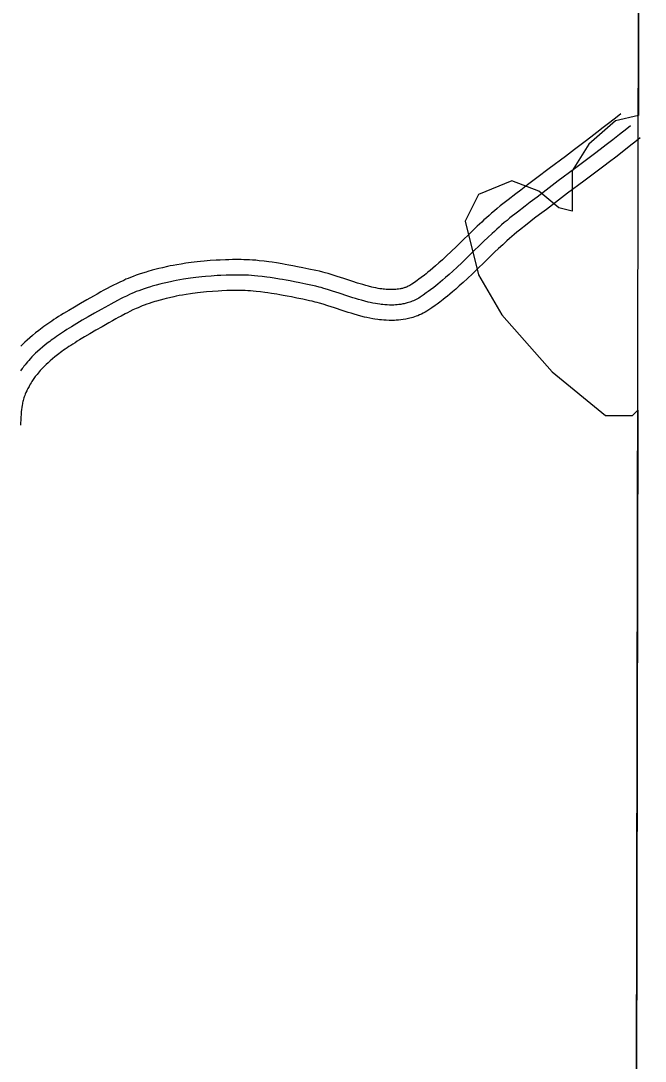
# Model space of a CAD drawing. Extents: x 3177385 to 3215275, y 903885 to 929304.
# Drawn here: x 3212349 to 3212956, y 913788 to 914800 of the extents above; entities that cross this region are included whole.
import ezdxf

# ---------------------------------------------------------------- set-up
doc = ezdxf.new("R2010")
doc.units = 0
for name, color, linetype in [('V-GRID-FRAM', 7, 'Continuous'), ('V-ROAD-CNTR', 7, 'Continuous'), ('V-SITE-VEGE', 7, 'Continuous')]:
    doc.layers.add(name, color=color, linetype=linetype)

msp = doc.modelspace()

# ---------------------------------------------------------------- linework, layer by layer
at = {"layer": 'V-GRID-FRAM'}
msp.add_lwpolyline([(3181653.7, 927525.9), (3181603.5, 909337.1), (3212939.2, 909264.2), (3212973.6, 927453), (3181653.7, 927525.9)], dxfattribs=at)
at = {"layer": 'V-ROAD-CNTR'}
for points in [[(3212932.4, 914709.9), (3212928.8, 914707), (3212921.8, 914701.4), (3212915.2, 914696.3), (3212909, 914691.5), (3212903.2, 914687), (3212897.7, 914682.8), (3212887.4, 914675), (3212878.4, 914668.2), (3212862.5, 914656.4), (3212850.6, 914647.5), (3212841.7, 914640.7), (3212835.1, 914635.6), (3212830.1, 914631.8), (3212822.6, 914626), (3212815.1, 914620.1), (3212812.2, 914617.7), (3212809.3, 914615.4), (3212806.6, 914613.1), (3212804.1, 914610.8), (3212801.6, 914608.7), (3212799.2, 914606.5), (3212797, 914604.4), (3212792.7, 914600.4), (3212788.7, 914596.7), (3212785.1, 914593.1), (3212778.3, 914586.5), (3212772.4, 914580.7), (3212767.2, 914575.7), (3212762.7, 914571.4), (3212758.7, 914567.7), (3212755.2, 914564.6), (3212752.1, 914561.8), (3212749.3, 914559.4), (3212746.9, 914557.4), (3212744.7, 914555.6), (3212742.8, 914554.1), (3212741.2, 914552.8), (3212738.1, 914550.5), (3212735.9, 914548.8), (3212734.2, 914547.6), (3212731.5, 914545.7), (3212729, 914543.9), (3212728, 914543.3), (3212727.1, 914542.8), (3212726.3, 914542.3), (3212725.4, 914541.9), (3212724.6, 914541.5), (3212723.8, 914541.2), (3212723, 914540.9), (3212722.2, 914540.6), (3212721.4, 914540.4), (3212720.6, 914540.1), (3212719.8, 914539.9), (3212719, 914539.7), (3212718.3, 914539.6), (3212717.6, 914539.4), (3212716.1, 914539.2), (3212714.7, 914539), (3212713.4, 914538.9), (3212712.1, 914538.8), (3212710.9, 914538.7), (3212709.7, 914538.7), (3212708.6, 914538.7), (3212707.7, 914538.7), (3212705.6, 914538.8), (3212703.9, 914538.9), (3212702.4, 914539), (3212701.1, 914539.2), (3212699.9, 914539.3), (3212697.8, 914539.6), (3212696.3, 914539.9), (3212693.9, 914540.3), (3212691.6, 914540.8), (3212690.1, 914541.2), (3212687, 914541.9), (3212684.1, 914542.7), (3212681.3, 914543.5), (3212678.7, 914544.3), (3212676.2, 914545.1), (3212671.5, 914546.6), (3212663, 914549.4), (3212656.5, 914551.6), (3212651.4, 914553.1), (3212647.6, 914554.3), (3212644.6, 914555.1), (3212642.5, 914555.6)], [(3212941.9, 914698.2), (3212938.2, 914695.3), (3212931.1, 914689.6), (3212924.5, 914684.4), (3212918.2, 914679.6), (3212912.3, 914675.1), (3212906.8, 914670.9), (3212896.4, 914663), (3212887.4, 914656.2), (3212871.5, 914644.4), (3212859.7, 914635.5), (3212850.8, 914628.8), (3212844.2, 914623.7), (3212839.2, 914619.9), (3212831.8, 914614.2), (3212824.5, 914608.4), (3212821.7, 914606.1), (3212819, 914603.9), (3212816.4, 914601.7), (3212814, 914599.6), (3212811.6, 914597.5), (3212809.3, 914595.4), (3212807.2, 914593.4), (3212803, 914589.5), (3212799.1, 914585.8), (3212795.5, 914582.3), (3212788.8, 914575.7), (3212782.8, 914570), (3212777.6, 914564.9), (3212773, 914560.5), (3212768.9, 914556.7), (3212765.2, 914553.4), (3212761.9, 914550.5), (3212759, 914548), (3212756.5, 914545.8), (3212754.2, 914544), (3212752.2, 914542.4), (3212750.4, 914540.9), (3212747.2, 914538.5), (3212744.8, 914536.7), (3212742.9, 914535.4), (3212740.1, 914533.4), (3212737.2, 914531.4), (3212735.9, 914530.5), (3212734.5, 914529.7), (3212733.2, 914529), (3212731.9, 914528.4), (3212730.6, 914527.8), (3212729.3, 914527.3), (3212728.1, 914526.8), (3212726.9, 914526.4), (3212725.8, 914526), (3212724.6, 914525.7), (3212723.5, 914525.4), (3212722.4, 914525.1), (3212721.4, 914524.9), (3212720.3, 914524.7), (3212718.3, 914524.3), (3212716.5, 914524.1), (3212714.7, 914523.9), (3212713, 914523.8), (3212711.4, 914523.7), (3212710, 914523.7), (3212708.6, 914523.7), (3212707.3, 914523.7), (3212704.9, 914523.8), (3212702.8, 914523.9), (3212700.9, 914524.1), (3212699.3, 914524.3), (3212697.9, 914524.4), (3212695.5, 914524.8), (3212693.7, 914525.1), (3212691, 914525.6), (3212688.3, 914526.2), (3212686.6, 914526.6), (3212683.2, 914527.4), (3212680, 914528.3), (3212677.1, 914529.1), (3212674.3, 914530), (3212671.7, 914530.8), (3212666.8, 914532.4), (3212658.3, 914535.2), (3212651.9, 914537.3), (3212647.1, 914538.8), (3212643.5, 914539.8), (3212640.7, 914540.6), (3212638.7, 914541.1)], [(3212951.3, 914686.5), (3212947.6, 914683.6), (3212940.4, 914677.9), (3212933.7, 914672.6), (3212927.4, 914667.7), (3212921.4, 914663.1), (3212915.9, 914658.9), (3212905.5, 914651), (3212896.4, 914644.2), (3212880.5, 914632.4), (3212868.7, 914623.5), (3212859.9, 914616.8), (3212853.3, 914611.8), (3212848.4, 914608.1), (3212841.1, 914602.4), (3212833.8, 914596.7), (3212831.2, 914594.5), (3212828.6, 914592.4), (3212826.2, 914590.3), (3212823.9, 914588.3), (3212821.6, 914586.3), (3212819.4, 914584.3), (3212817.4, 914582.4), (3212813.3, 914578.6), (3212809.5, 914575), (3212806, 914571.6), (3212799.3, 914565), (3212793.3, 914559.2), (3212788, 914554.1), (3212783.2, 914549.6), (3212779, 914545.6), (3212775.2, 914542.2), (3212771.8, 914539.2), (3212768.7, 914536.6), (3212766, 914534.3), (3212763.6, 914532.3), (3212761.5, 914530.6), (3212759.6, 914529.1), (3212756.2, 914526.5), (3212753.6, 914524.6), (3212751.6, 914523.2), (3212748.6, 914521.1), (3212745.5, 914518.9), (3212743.7, 914517.8), (3212741.9, 914516.7), (3212740.1, 914515.7), (3212738.3, 914514.8), (3212736.6, 914514), (3212734.9, 914513.3), (3212733.3, 914512.7), (3212731.7, 914512.2), (3212730.1, 914511.7), (3212728.7, 914511.2), (3212727.2, 914510.8), (3212725.8, 914510.5), (3212724.4, 914510.2), (3212723.1, 914509.9), (3212720.6, 914509.5), (3212718.2, 914509.2), (3212716, 914509), (3212713.9, 914508.8), (3212712, 914508.7), (3212710.2, 914508.7), (3212708.5, 914508.7), (3212706.9, 914508.7), (3212704.1, 914508.8), (3212701.6, 914509), (3212699.4, 914509.2), (3212697.5, 914509.4), (3212695.9, 914509.6), (3212693.1, 914510), (3212691, 914510.3), (3212688, 914510.9), (3212685.1, 914511.5), (3212683.1, 914512), (3212679.4, 914512.9), (3212676, 914513.9), (3212672.8, 914514.8), (3212669.9, 914515.6), (3212667.2, 914516.5), (3212662.2, 914518.1), (3212653.6, 914520.9), (3212647.4, 914523), (3212642.7, 914524.4), (3212639.3, 914525.4), (3212636.8, 914526.1), (3212634.8, 914526.6)], [(3212642.3, 914555.7), (3212639, 914556.5), (3212635.7, 914557.3), (3212628.9, 914558.7), (3212623.1, 914559.9), (3212617.9, 914560.9), (3212613.3, 914561.8), (3212609.3, 914562.6), (3212605.8, 914563.2), (3212602.7, 914563.8), (3212597.2, 914564.7), (3212593.1, 914565.3), (3212590, 914565.7), (3212585.3, 914566.3), (3212580.6, 914566.8), (3212577.2, 914567.2), (3212574, 914567.4), (3212570.9, 914567.6), (3212568.1, 914567.7), (3212565.5, 914567.8), (3212563, 914567.9), (3212558.4, 914567.9), (3212554.4, 914567.9), (3212550.9, 914567.8), (3212547.8, 914567.7), (3212542.6, 914567.5), (3212538.6, 914567.3), (3212532.7, 914566.9), (3212526.8, 914566.4), (3212523.4, 914566.1), (3212520.1, 914565.8), (3212517.1, 914565.4), (3212514.3, 914565.1), (3212511.6, 914564.7), (3212509.1, 914564.3), (3212504.5, 914563.6), (3212500.4, 914562.9), (3212496.9, 914562.3), (3212493.8, 914561.7), (3212491.1, 914561.1), (3212486.4, 914560), (3212482.8, 914559.2), (3212480.2, 914558.5), (3212476.2, 914557.5), (3212472.2, 914556.4), (3212470.4, 914555.8), (3212466.9, 914554.8), (3212463.7, 914553.7), (3212460.7, 914552.6), (3212457.9, 914551.6), (3212455.3, 914550.6), (3212453, 914549.6), (3212450.7, 914548.7), (3212448.7, 914547.7), (3212444.9, 914546), (3212441.6, 914544.4), (3212438.7, 914543), (3212436.2, 914541.7), (3212432, 914539.5), (3212428.8, 914537.8), (3212426.4, 914536.4), (3212422.8, 914534.4), (3212419.3, 914532.4), (3212412.8, 914528.7), (3212406.6, 914525.1), (3212400.7, 914521.7), (3212395.2, 914518.5), (3212390.1, 914515.4), (3212387.6, 914513.9), (3212385.3, 914512.4), (3212383, 914510.9), (3212380.8, 914509.5), (3212378.7, 914508.1), (3212376.7, 914506.7), (3212374.7, 914505.4), (3212372.8, 914504.1), (3212371, 914502.8), (3212369.2, 914501.5), (3212367.6, 914500.2), (3212365.9, 914498.9), (3212362.8, 914496.5), (3212359.9, 914494.1), (3212357.3, 914491.8), (3212354.8, 914489.6), (3212352.5, 914487.5), (3212350.4, 914485.5), (3212348.6, 914483.6)], [(3212638.7, 914541.1), (3212635.6, 914541.9), (3212632.5, 914542.6), (3212625.8, 914544), (3212620, 914545.2), (3212614.9, 914546.2), (3212610.5, 914547.1), (3212606.6, 914547.8), (3212603.2, 914548.5), (3212600.2, 914549), (3212594.9, 914549.9), (3212591, 914550.4), (3212588, 914550.9), (3212583.5, 914551.4), (3212579.1, 914551.9), (3212575.9, 914552.2), (3212572.9, 914552.4), (3212570.1, 914552.6), (3212567.5, 914552.7), (3212565.1, 914552.8), (3212562.7, 914552.9), (3212558.4, 914552.9), (3212554.6, 914552.9), (3212551.3, 914552.8), (3212548.4, 914552.7), (3212543.3, 914552.5), (3212539.5, 914552.3), (3212533.8, 914551.9), (3212528.1, 914551.5), (3212524.8, 914551.2), (3212521.7, 914550.8), (3212518.9, 914550.5), (3212516.2, 914550.2), (3212513.7, 914549.9), (3212511.3, 914549.5), (3212506.9, 914548.8), (3212503.1, 914548.2), (3212499.7, 914547.5), (3212496.8, 914547), (3212494.2, 914546.4), (3212489.7, 914545.4), (3212486.4, 914544.6), (3212483.9, 914544), (3212480.1, 914543), (3212476.3, 914542), (3212474.7, 914541.5), (3212471.5, 914540.5), (3212468.6, 914539.5), (3212465.8, 914538.5), (3212463.3, 914537.6), (3212460.9, 914536.7), (3212458.7, 914535.8), (3212456.7, 914534.9), (3212454.8, 914534.1), (3212451.3, 914532.4), (3212448.2, 914531), (3212445.5, 914529.6), (3212443.1, 914528.4), (3212439.1, 914526.3), (3212436, 914524.6), (3212433.7, 914523.3), (3212430.2, 914521.4), (3212426.8, 914519.4), (3212420.2, 914515.6), (3212414.1, 914512.1), (3212408.3, 914508.8), (3212402.9, 914505.6), (3212397.9, 914502.6), (3212395.5, 914501.1), (3212393.3, 914499.7), (3212391.1, 914498.3), (3212389, 914497), (3212387, 914495.6), (3212385.1, 914494.3), (3212383.3, 914493.1), (3212381.5, 914491.8), (3212379.8, 914490.6), (3212378.2, 914489.4), (3212376.6, 914488.2), (3212375.1, 914487.1), (3212372.2, 914484.8), (3212369.6, 914482.6), (3212367.2, 914480.6), (3212364.9, 914478.6), (3212362.9, 914476.7), (3212361, 914474.8), (3212359.3, 914473.1)], [(3212635.1, 914526.6), (3212632.1, 914527.3), (3212629.3, 914527.9), (3212622.8, 914529.3), (3212617, 914530.5), (3212612, 914531.5), (3212607.7, 914532.4), (3212603.8, 914533.1), (3212600.5, 914533.7), (3212597.7, 914534.2), (3212592.6, 914535), (3212588.8, 914535.6), (3212586, 914536), (3212581.8, 914536.5), (3212577.6, 914537), (3212574.7, 914537.3), (3212571.9, 914537.5), (3212569.3, 914537.6), (3212566.9, 914537.7), (3212564.6, 914537.8), (3212562.5, 914537.9), (3212558.4, 914537.9), (3212554.8, 914537.9), (3212551.7, 914537.8), (3212548.9, 914537.7), (3212544, 914537.5), (3212540.4, 914537.3), (3212534.9, 914537), (3212529.3, 914536.5), (3212526.2, 914536.2), (3212523.4, 914535.9), (3212520.6, 914535.6), (3212518.1, 914535.3), (3212515.7, 914535), (3212513.6, 914534.7), (3212509.4, 914534), (3212505.7, 914533.4), (3212502.6, 914532.8), (3212499.8, 914532.3), (3212497.4, 914531.8), (3212493.1, 914530.8), (3212489.9, 914530), (3212487.6, 914529.5), (3212484, 914528.5), (3212480.4, 914527.5), (3212479, 914527.1), (3212476.1, 914526.2), (3212473.4, 914525.3), (3212471, 914524.5), (3212468.7, 914523.6), (3212466.5, 914522.8), (3212464.5, 914521.9), (3212462.7, 914521.1), (3212460.9, 914520.4), (3212457.6, 914518.9), (3212454.7, 914517.5), (3212452.2, 914516.2), (3212450.1, 914515.1), (3212446.1, 914513), (3212443.2, 914511.5), (3212441, 914510.2), (3212437.6, 914508.3), (3212434.2, 914506.4), (3212427.7, 914502.6), (3212421.5, 914499.1), (3212415.8, 914495.8), (3212410.6, 914492.7), (3212405.7, 914489.8), (3212403.5, 914488.4), (3212401.3, 914487), (3212399.3, 914485.7), (3212397.3, 914484.4), (3212395.4, 914483.2), (3212393.6, 914482), (3212391.8, 914480.8), (3212390.2, 914479.6), (3212388.6, 914478.5), (3212387.1, 914477.4), (3212385.6, 914476.3), (3212384.3, 914475.2), (3212381.6, 914473.1), (3212379.2, 914471.2), (3212377.1, 914469.3), (3212375.1, 914467.5), (3212373.3, 914465.8), (3212371.6, 914464.2), (3212370, 914462.6)], [(3212359.3, 914473.1), (3212357.7, 914471.4), (3212356.3, 914469.8), (3212355, 914468.3), (3212353.8, 914466.9), (3212352.6, 914465.5), (3212351.6, 914464.2), (3212350.7, 914463), (3212349.8, 914461.8), (3212348.2, 914459.6)], [(3212370.2, 914462.8), (3212368.7, 914461.2), (3212367.5, 914459.9), (3212366.3, 914458.5), (3212365.3, 914457.3), (3212364.3, 914456.1), (3212363.5, 914455), (3212362.6, 914454), (3212361.9, 914453), (3212360.6, 914451.1), (3212359.4, 914449.4), (3212358.5, 914447.9), (3212357.7, 914446.6), (3212357, 914445.4), (3212356.5, 914444.5), (3212355.5, 914442.6), (3212354.8, 914441.2), (3212354.3, 914440.1), (3212353.5, 914438.5), (3212352.8, 914436.9), (3212352.3, 914435.6), (3212351.9, 914434.4), (3212351.5, 914433.2), (3212351.2, 914432), (3212350.9, 914430.8), (3212350.6, 914429.7), (3212350.3, 914428.5), (3212350.1, 914427.4), (3212349.9, 914426.3), (3212349.5, 914424), (3212349.3, 914421.9), (3212349, 914419.8), (3212348.8, 914417.9), (3212348.5, 914414), (3212348.1, 914406.9)]]:
    msp.add_lwpolyline(points, dxfattribs=at)
at = {"layer": 'V-SITE-VEGE'}
for p, q in [((3212950, 915005.4), (3212949.5, 914708.2)), ((3212949.5, 914708.2), (3212927.3, 914703)), ((3212927.3, 914703), (3212901.3, 914680.2)), ((3212901.3, 914680.2), (3212885, 914654.2)), ((3212885, 914654.2), (3212885, 914615.1)), ((3212826.4, 914644.4), (3212793.9, 914631.4)), ((3212852.5, 914634.6), (3212826.4, 914644.4)), ((3212872, 914618.3), (3212852.5, 914634.6)), ((3212793.9, 914631.4), (3212780.8, 914605.3)), ((3212885, 914615.1), (3212872, 914618.3)), ((3212780.8, 914605.3), (3212793.9, 914553.2)), ((3212793.9, 914553.2), (3212816.6, 914514.1)), ((3212816.6, 914514.1), (3212865.5, 914458.7)), ((3212865.5, 914458.7), (3212917.6, 914416.3)), ((3212943.6, 914416.3), (3212948.9, 914421.2)), ((3212948.9, 914421.2), (3212946.4, 913110.3)), ((3212917.6, 914416.3), (3212943.6, 914416.3))]:
    msp.add_line(p, q, dxfattribs=at)

doc.saveas('drawing.dxf')
